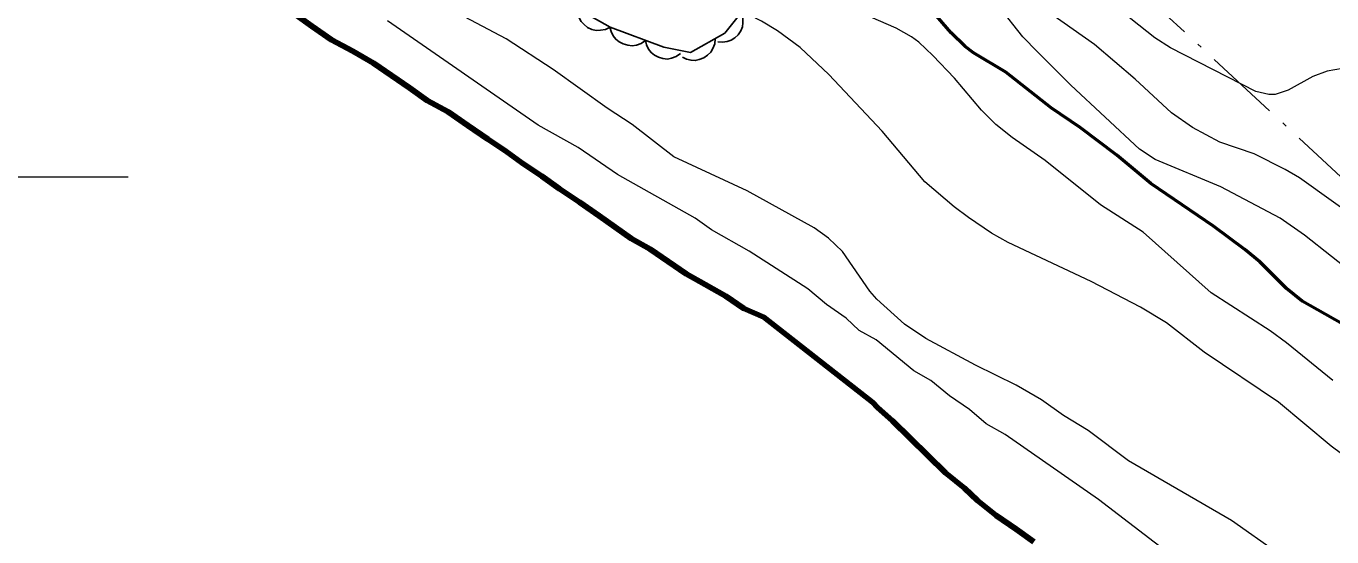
# Model space of a CAD drawing. Extents: x 356765 to 358572, y 5103174 to 5104650.
# Drawn here: x 357800.9 to 357853, y 5103385.6 to 5103406 of the extents above; entities that cross this region are included whole.
import ezdxf

# ---------------------------------------------------------------- set-up
doc = ezdxf.new("R2010")
doc.units = 0
doc.header["$LTSCALE"] = 0.6
doc.linetypes.add('DOT_DASHED', pattern=[7.7, 5, -1.2, 0.3, -1.2])
for name, color, linetype, lineweight in [('1', 7, 'Continuous', 53), ('2', 7, 'Continuous', 13), ('4', 7, 'Continuous', 90), ('41', 7, 'DOT_DASHED', 25), ('44', 7, 'Continuous', 25), ('61', 7, 'Continuous', 13)]:
    doc.layers.add(name, color=color, linetype=linetype, lineweight=lineweight)

msp = doc.modelspace()

# ---------------------------------------------------------------- linework, layer by layer
at = {"layer": '1'}
msp.add_lwpolyline([(357854.01, 5103393.78), (357851.78, 5103395.04), (357851.15, 5103395.55), (357850.09, 5103396.61), (357849.5, 5103397.11), (357848.25, 5103398.03), (357845.75, 5103399.73), (357844.4, 5103400.87), (357842.93, 5103401.97), (357841.78, 5103402.76), (357839.97, 5103404.18), (357838.69, 5103404.95), (357838.35, 5103405.2), (357837.79, 5103405.75), (357837.02, 5103406.63)], dxfattribs=at)
at = {"layer": '2'}
for points in [[(357831.78, 5103405.16), (357830.88, 5103405.82), (357830.24, 5103406.21), (357824.65, 5103409.09), (357823.34, 5103409.66), (357821.28, 5103410.44), (357819.38, 5103411.4), (357817.05, 5103412.88), (357816.06, 5103413.44), (357811.78, 5103415.51), (357809.99, 5103416.62), (357807.56, 5103417.94), (357803.63, 5103420.3)], [(357854.02, 5103395.97), (357851.87, 5103397.67), (357850.9, 5103398.36), (357848.54, 5103399.61), (357845.93, 5103400.7), (357845.3, 5103401.11), (357842.56, 5103403.66), (357841.23, 5103404.99), (357840.65, 5103405.59), (357839.71, 5103406.78)], [(357853.69, 5103404.37), (357852.78, 5103404.21), (357852.2, 5103404), (357851.22, 5103403.46), (357850.71, 5103403.29), (357850.45, 5103403.28), (357849.93, 5103403.4), (357846.53, 5103405.15), (357845.91, 5103405.55), (357844.25, 5103406.86)], [(357850.81, 5103384.99), (357848.97, 5103386.3), (357844.86, 5103388.67), (357843.25, 5103389.88), (357842.27, 5103390.49), (357841.39, 5103391.11), (357840.38, 5103391.7), (357838.77, 5103392.49), (357836.79, 5103393.55), (357835.94, 5103394.13), (357834.83, 5103395.13), (357834.55, 5103395.44), (357833.46, 5103397.03), (357832.91, 5103397.55), (357832.33, 5103397.97), (357829.67, 5103399.45), (357826.75, 5103400.8), (357825.09, 5103402.09), (357824.09, 5103402.74), (357821.94, 5103404.28), (357820.06, 5103405.5), (357817.7, 5103406.75)], [(357853, 5103391.88), (357851.16, 5103393.38), (357850.51, 5103393.86), (357848.16, 5103395.38), (357845.45, 5103397.8), (357843.75, 5103398.88), (357841.54, 5103400.66), (357840.23, 5103401.57), (357839.57, 5103402.09), (357839.01, 5103402.66), (357837.93, 5103403.94), (357837.07, 5103404.84), (357836.51, 5103405.37), (357836.21, 5103405.58), (357835.6, 5103405.93), (357834.29, 5103406.5)], [(357854.29, 5103398.09), (357851.67, 5103399.96), (357851.11, 5103400.3), (357849.87, 5103400.92), (357848.5, 5103401.38), (357847.41, 5103401.97), (357846.58, 5103402.55), (357845.12, 5103403.9), (357843.5, 5103405.28), (357841.8, 5103406.48)], [(357853.73, 5103379.41), (357843.66, 5103387.14), (357839.95, 5103389.73), (357839.19, 5103390.15), (357838.52, 5103390.73), (357837.73, 5103391.27), (357836.99, 5103391.88), (357836.31, 5103392.27), (357834.81, 5103393.5), (357834.13, 5103393.88), (357833.61, 5103394.37), (357832.83, 5103394.91), (357832.08, 5103395.53), (357829.75, 5103397.04), (357828.24, 5103397.89), (357827.6, 5103398.35), (357824.5, 5103400.09), (357822.93, 5103401.17), (357821.34, 5103402.06), (357815.33, 5103406.23)], [(357854.53, 5103388.08), (357852.94, 5103389.26), (357850.84, 5103391.01), (357847.88, 5103393.01), (357846.37, 5103394.18), (357845.34, 5103394.8), (357843.37, 5103395.83), (357840.07, 5103397.38), (357839.4, 5103397.76), (357838.49, 5103398.38), (357837.92, 5103398.8), (357836.75, 5103399.8), (357835.05, 5103401.82), (357832.92, 5103404.09), (357831.78, 5103405.16)]]:
    msp.add_lwpolyline(points, dxfattribs=at)
at = {"layer": '4'}
msp.add_lwpolyline([(357811.61, 5103406.51), (357812.32, 5103406.01), (357813.11, 5103405.47), (357813.95, 5103405.01), (357814.78, 5103404.54), (357815.49, 5103404.05), (357816.21, 5103403.55), (357816.92, 5103403.05), (357817.75, 5103402.59), (357818.54, 5103402.05), (357819.33, 5103401.51), (357820.05, 5103401.02), (357820.69, 5103400.56), (357821.48, 5103400.03), (357822.19, 5103399.53), (357822.98, 5103398.99), (357823.77, 5103398.45), (357824.41, 5103398), (357825.05, 5103397.54), (357825.8, 5103397.12), (357826.52, 5103396.63), (357827.23, 5103396.13), (357827.99, 5103395.71), (357828.82, 5103395.24), (357829.53, 5103394.75), (357830.33, 5103394.4), (357834.68, 5103391), (357834.86, 5103390.8), (357835.46, 5103390.27), (357836.16, 5103389.58), (357836.87, 5103388.89), (357837.57, 5103388.2), (357838.32, 5103387.59), (357838.84, 5103387.1), (357839.59, 5103386.49), (357840.38, 5103385.95), (357841.09, 5103385.45)], dxfattribs=at)
at = {"layer": '41'}
msp.add_lwpolyline([(357821.08, 5103431.07), (357824.91, 5103427.35), (357833.05, 5103419.67), (357837.17, 5103416.02), (357844.89, 5103407.82), (357854.97, 5103398.48), (357860, 5103395.46), (357869.76, 5103390.58), (357873.13, 5103388.33), (357874.05, 5103386.43), (357874.65, 5103384.33), (357874.88, 5103382.63), (357875.41, 5103378.22), (357876.18, 5103376.42), (357879.19, 5103372.18), (357883.19, 5103367.59), (357887.4, 5103364.06), (357890.18, 5103362.3), (357892.29, 5103361.11), (357894.44, 5103359.91)], dxfattribs=at)
at = {"layer": '44', "linetype": 'DOT_DASHED'}
msp.add_lwpolyline([(357832.21, 5103409.99), (357828.78, 5103405.73), (357827.41, 5103404.96), (357826.34, 5103405.17), (357824.21, 5103405.97), (357821.8, 5103407.33)], dxfattribs=at)
at = {"layer": '44'}
for points in [[(357824.21, 5103405.97), (357824.02, 5103405.88), (357823.82, 5103405.85), (357823.65, 5103405.84), (357823.48, 5103405.88), (357823.31, 5103405.96), (357823.17, 5103406.08), (357823.05, 5103406.2), (357822.97, 5103406.35), (357822.91, 5103406.53), (357822.9, 5103406.71)], [(357829.44, 5103406.55), (357829.5, 5103406.35), (357829.5, 5103406.15), (357829.48, 5103405.99), (357829.41, 5103405.83), (357829.31, 5103405.67), (357829.17, 5103405.55), (357829.03, 5103405.45), (357828.87, 5103405.4), (357828.68, 5103405.37), (357828.5, 5103405.39)], [(357825.61, 5103405.44), (357825.44, 5103405.32), (357825.25, 5103405.26), (357825.08, 5103405.23), (357824.91, 5103405.25), (357824.73, 5103405.3), (357824.56, 5103405.39), (357824.43, 5103405.49), (357824.33, 5103405.63), (357824.25, 5103405.8), (357824.2, 5103405.97)], [(357827.01, 5103404.92), (357826.84, 5103404.8), (357826.65, 5103404.73), (357826.49, 5103404.7), (357826.31, 5103404.72), (357826.13, 5103404.77), (357825.97, 5103404.86), (357825.84, 5103404.96), (357825.73, 5103405.1), (357825.65, 5103405.27), (357825.61, 5103405.44)], [(357828.39, 5103405.51), (357828.38, 5103405.3), (357828.3, 5103405.12), (357828.22, 5103404.97), (357828.09, 5103404.85), (357827.94, 5103404.75), (357827.76, 5103404.68), (357827.6, 5103404.64), (357827.43, 5103404.65), (357827.25, 5103404.7), (357827.09, 5103404.78)]]:
    msp.add_lwpolyline(points, dxfattribs=at)
at = {"layer": '61'}
msp.add_line((357795, 5103400), (357805, 5103400), dxfattribs=at)

doc.saveas('drawing.dxf')
